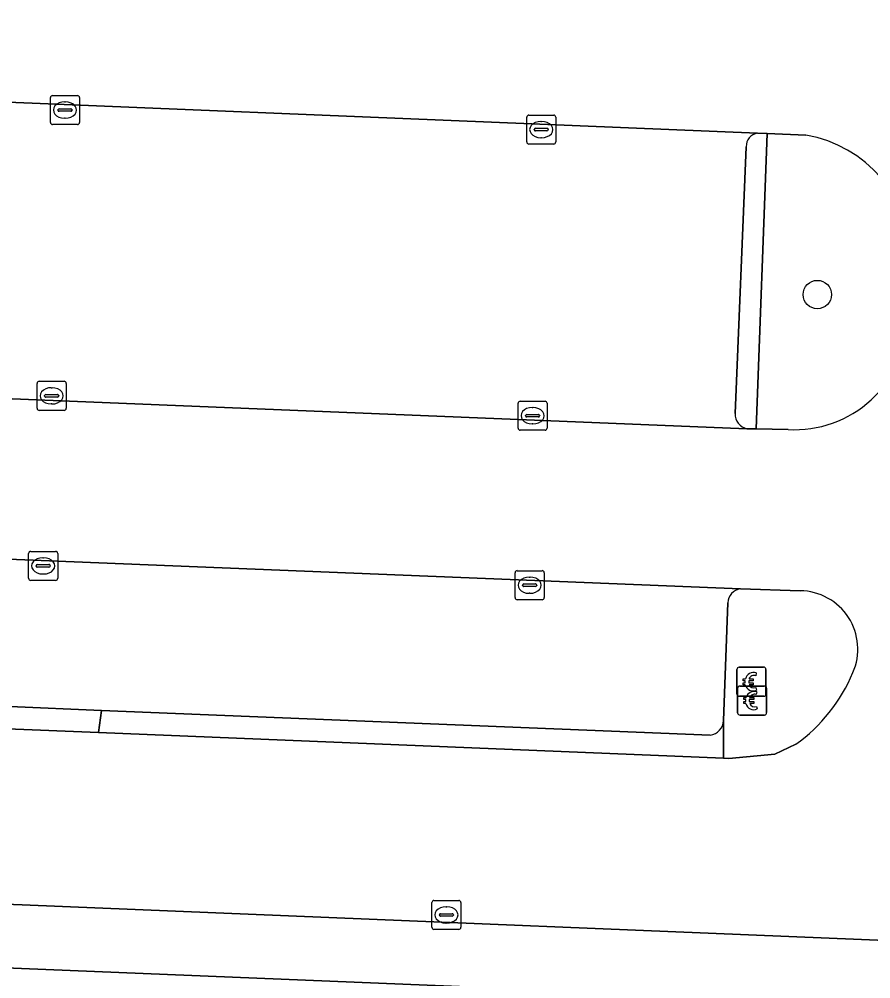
# Model space of a CAD drawing. Extents: x 160888 to 161385, y 386490 to 386908.
# Drawn here: x 161096.73 to 161126.05, y 386757.01 to 386790.05 of the extents above; entities that cross this region are included whole.
import ezdxf

# ---------------------------------------------------------------- set-up
doc = ezdxf.new("R2010")
doc.units = 0
for name, color, linetype in [('IMGEO_Betaalautomaat', 7, 'Continuous'), ('IMGEO_Boom', 7, 'Continuous'), ('IMGEO_Groenvoorziening', 7, 'Continuous'), ('IMGEO_Haag', 7, 'Continuous'), ('IMGEO_Kolk', 7, 'Continuous'), ('IMGEO_Pand', 7, 'Continuous'), ('IMGEO_Parkeervlak_open', 7, 'Continuous'), ('IMGEO_Rijbaan_lokaal_open', 7, 'Continuous'), ('IMGEO_Verkeerseiland_open', 7, 'Continuous'), ('IMGEO_Voetpad_open', 7, 'Continuous')]:
    doc.layers.add(name, color=color, linetype=linetype)

msp = doc.modelspace()

# ---------------------------------------------------------------- linework, layer by layer
at = {"layer": 'IMGEO_Betaalautomaat'}
for p, q in [((161121.52, 386767.736), (161122.361, 386767.736)), ((161122.361, 386767.736), (161121.52, 386767.736)), ((161122.444, 386767.662), (161122.444, 386766.821)), ((161122.444, 386766.821), (161122.444, 386767.662)), ((161121.445, 386766.812), (161121.445, 386767.653)), ((161121.445, 386767.653), (161121.445, 386766.812)), ((161122.107, 386767.541), (161122.09, 386767.441)), ((161121.467, 386766.165), (161121.467, 386767.006)), ((161121.467, 386767.006), (161121.467, 386766.165)), ((161121.542, 386767.089), (161122.383, 386767.089)), ((161122.383, 386767.089), (161121.542, 386767.089)), ((161121.728, 386767.2), (161121.728, 386767.268)), ((161121.849, 386767.268), (161121.849, 386767.2)), ((161122.094, 386767.035), (161122.116, 386766.948)), ((161122.466, 386767.015), (161122.466, 386766.174)), ((161122.466, 386766.174), (161122.466, 386767.015)), ((161122.37, 386766.737), (161121.529, 386766.737)), ((161121.529, 386766.737), (161122.37, 386766.737)), ((161122.129, 386766.894), (161122.112, 386766.794)), ((161121.75, 386766.553), (161121.75, 386766.621)), ((161121.871, 386766.621), (161121.871, 386766.553)), ((161122.116, 386766.388), (161122.138, 386766.301)), ((161122.392, 386766.09), (161121.551, 386766.09)), ((161121.551, 386766.09), (161122.392, 386766.09))]:
    msp.add_line(p, q, dxfattribs=at)
for points in [[(161121.728, 386767.268), (161121.659, 386767.268), (161121.659, 386767.337), (161121.738, 386767.337)], [(161121.86, 386767.337), (161122.007, 386767.337), (161122.007, 386767.268), (161121.849, 386767.268)], [(161121.733, 386767.131), (161121.659, 386767.131), (161121.659, 386767.2), (161121.728, 386767.2)], [(161121.849, 386767.2), (161122.007, 386767.2), (161122.007, 386767.131), (161121.863, 386767.131)], [(161121.75, 386766.621), (161121.681, 386766.621), (161121.681, 386766.69), (161121.76, 386766.69)], [(161121.882, 386766.69), (161122.029, 386766.69), (161122.029, 386766.621), (161121.871, 386766.621)], [(161121.755, 386766.484), (161121.681, 386766.484), (161121.681, 386766.553), (161121.75, 386766.553)], [(161121.871, 386766.553), (161122.029, 386766.553), (161122.029, 386766.484), (161121.885, 386766.484)]]:
    msp.add_lwpolyline(points, dxfattribs=at)
for centre, radius, start, end in [((161121.523, 386767.659), 0.0779, 92.4484, 184.2845), ((161121.523, 386767.659), 0.0779, 92.4484, 184.2845), ((161122.367, 386767.659), 0.0779, 2.4484, 94.2845), ((161122.367, 386767.659), 0.0779, 2.4484, 94.2845), ((161122.021, 386767.261), 0.293, 73.014, 165.0139), ((161122.027, 386767.274), 0.179, 69.3236, 159.5683), ((161121.545, 386767.012), 0.0779, 92.4484, 184.2845), ((161121.545, 386767.012), 0.0779, 92.4484, 184.2845), ((161121.994, 386767.186), 0.267, 191.8096, 297.0389), ((161122.027, 386767.201), 0.179, 202.7625, 291.8693), ((161122.389, 386767.012), 0.0779, 2.4484, 94.2845), ((161122.389, 386767.012), 0.0779, 2.4484, 94.2845), ((161121.523, 386766.815), 0.0779, 182.4484, 274.2845), ((161121.523, 386766.815), 0.0779, 182.4484, 274.2845), ((161122.043, 386766.614), 0.293, 73.014, 165.0139), ((161122.049, 386766.627), 0.179, 69.3236, 159.5683), ((161122.367, 386766.815), 0.0779, 272.4484, 4.2845), ((161122.367, 386766.815), 0.0779, 272.4484, 4.2845), ((161122.016, 386766.539), 0.267, 191.8096, 297.0389), ((161122.049, 386766.554), 0.179, 202.7625, 291.8693), ((161121.545, 386766.168), 0.0779, 182.4484, 274.2845), ((161121.545, 386766.168), 0.0779, 182.4484, 274.2845), ((161122.389, 386766.168), 0.0779, 272.4484, 4.2845), ((161122.389, 386766.168), 0.0779, 272.4484, 4.2845)]:
    msp.add_arc(centre, radius, start, end, dxfattribs=at)
at = {"layer": 'IMGEO_Boom'}
msp.add_circle((161124.213, 386780.568), 0.489, dxfattribs=at)
at = {"layer": 'IMGEO_Groenvoorziening'}
for points in [[(161123.82, 386786.056), (161122.488, 386786.11), (161122.104, 386775.941), (161123.204, 386775.919)], [(161120.527, 386765.396), (161099.563, 386766.251), (161099.456, 386765.491), (161120.987, 386764.606), (161120.985, 386765.901)]]:
    msp.add_lwpolyline(points, dxfattribs=at)
for centre, radius, start, end in [((161123.109, 386781.797), 4.318, 0.2918, 80.5243), ((161123.421, 386779.832), 3.919, 266.8246, 358.1134), ((161120.442, 386765.933), 0.544, 279.0051, 356.5832)]:
    msp.add_arc(centre, radius, start, end, dxfattribs=at)
at = {"layer": 'IMGEO_Haag'}
msp.add_lwpolyline([(161120.527, 386765.396), (161099.563, 386766.251), (161099.456, 386765.491), (161120.987, 386764.606), (161120.985, 386765.901)], dxfattribs=at)
msp.add_arc((161120.442, 386765.933), 0.544, 279.0051, 356.5832, dxfattribs=at)
at = {"layer": 'IMGEO_Kolk'}
for p, q in [((161097.806, 386786.496), (161097.806, 386787.348)), ((161097.881, 386787.422), (161098.733, 386787.422)), ((161098.294, 386787.202), (161098.319, 386787.202)), ((161098.807, 386787.348), (161098.807, 386786.496)), ((161098.065, 386786.916), (161098.065, 386786.928)), ((161098.503, 386786.879), (161098.105, 386786.879)), ((161098.108, 386786.965), (161098.506, 386786.965)), ((161098.549, 386786.928), (161098.549, 386786.916)), ((161098.317, 386786.642), (161098.292, 386786.642)), ((161114.207, 386785.823), (161114.207, 386786.675)), ((161114.282, 386786.749), (161115.134, 386786.749)), ((161114.695, 386786.529), (161114.72, 386786.529)), ((161115.208, 386786.675), (161115.208, 386785.823)), ((161098.733, 386786.422), (161097.881, 386786.422)), ((161114.466, 386786.243), (161114.466, 386786.255)), ((161114.904, 386786.206), (161114.506, 386786.206)), ((161114.509, 386786.292), (161114.907, 386786.292)), ((161114.95, 386786.255), (161114.95, 386786.243)), ((161114.718, 386785.969), (161114.693, 386785.969)), ((161115.134, 386785.749), (161114.282, 386785.749)), ((161097.422, 386777.581), (161098.274, 386777.581)), ((161097.347, 386776.655), (161097.347, 386777.507)), ((161097.835, 386777.361), (161097.86, 386777.361)), ((161098.348, 386777.507), (161098.348, 386776.655)), ((161097.606, 386777.075), (161097.606, 386777.087)), ((161098.044, 386777.038), (161097.646, 386777.038)), ((161097.649, 386777.124), (161098.047, 386777.124)), ((161098.09, 386777.087), (161098.09, 386777.075)), ((161098.274, 386776.581), (161097.422, 386776.581)), ((161097.858, 386776.801), (161097.833, 386776.801)), ((161113.909, 386775.971), (161113.909, 386776.823)), ((161113.984, 386776.897), (161114.836, 386776.897)), ((161114.397, 386776.677), (161114.422, 386776.677)), ((161114.91, 386776.823), (161114.91, 386775.971)), ((161114.168, 386776.391), (161114.168, 386776.403)), ((161114.606, 386776.354), (161114.208, 386776.354)), ((161114.211, 386776.44), (161114.609, 386776.44)), ((161114.652, 386776.403), (161114.652, 386776.391)), ((161114.42, 386776.117), (161114.395, 386776.117)), ((161114.836, 386775.897), (161113.984, 386775.897)), ((161097.054, 386770.8), (161097.054, 386771.652)), ((161097.129, 386771.726), (161097.981, 386771.726)), ((161098.055, 386771.652), (161098.055, 386770.8)), ((161097.542, 386771.506), (161097.567, 386771.506)), ((161097.313, 386771.22), (161097.313, 386771.232)), ((161097.751, 386771.183), (161097.353, 386771.183)), ((161097.356, 386771.269), (161097.754, 386771.269)), ((161097.797, 386771.232), (161097.797, 386771.22)), ((161113.806, 386770.135), (161113.806, 386770.987)), ((161113.881, 386771.061), (161114.733, 386771.061)), ((161114.807, 386770.987), (161114.807, 386770.135)), ((161097.981, 386770.726), (161097.129, 386770.726)), ((161097.565, 386770.946), (161097.54, 386770.946)), ((161114.294, 386770.841), (161114.319, 386770.841)), ((161114.065, 386770.555), (161114.065, 386770.567)), ((161114.503, 386770.518), (161114.105, 386770.518)), ((161114.108, 386770.604), (161114.506, 386770.604)), ((161114.549, 386770.567), (161114.549, 386770.555)), ((161114.733, 386770.061), (161113.881, 386770.061)), ((161114.317, 386770.281), (161114.292, 386770.281)), ((161110.938, 386758.781), (161110.938, 386759.633)), ((161111.013, 386759.707), (161111.865, 386759.707)), ((161111.426, 386759.487), (161111.451, 386759.487)), ((161111.939, 386759.633), (161111.939, 386758.781)), ((161111.197, 386759.201), (161111.197, 386759.213)), ((161111.635, 386759.164), (161111.237, 386759.164)), ((161111.24, 386759.25), (161111.638, 386759.25)), ((161111.681, 386759.213), (161111.681, 386759.201)), ((161111.449, 386758.927), (161111.424, 386758.927)), ((161111.865, 386758.707), (161111.013, 386758.707))]:
    msp.add_line(p, q, dxfattribs=at)
for points in [[(161097.806, 386786.496), (161097.806, 386787.348)], [(161097.881, 386787.422), (161098.733, 386787.422)], [(161098.807, 386787.348), (161098.807, 386786.496)], [(161114.207, 386785.823), (161114.207, 386786.675)], [(161114.282, 386786.749), (161115.134, 386786.749)], [(161115.208, 386786.675), (161115.208, 386785.823)], [(161098.733, 386786.422), (161097.881, 386786.422)], [(161115.134, 386785.749), (161114.282, 386785.749)], [(161097.422, 386777.581), (161098.274, 386777.581)], [(161097.347, 386776.655), (161097.347, 386777.507)], [(161098.348, 386777.507), (161098.348, 386776.655)], [(161098.274, 386776.581), (161097.422, 386776.581)], [(161113.909, 386775.971), (161113.909, 386776.823)], [(161113.984, 386776.897), (161114.836, 386776.897)], [(161114.91, 386776.823), (161114.91, 386775.971)], [(161114.836, 386775.897), (161113.984, 386775.897)], [(161097.054, 386770.8), (161097.054, 386771.652)], [(161097.129, 386771.726), (161097.981, 386771.726)], [(161098.055, 386771.652), (161098.055, 386770.8)], [(161113.806, 386770.135), (161113.806, 386770.987)], [(161113.881, 386771.061), (161114.733, 386771.061)], [(161114.807, 386770.987), (161114.807, 386770.135)], [(161097.981, 386770.726), (161097.129, 386770.726)], [(161114.733, 386770.061), (161113.881, 386770.061)], [(161110.938, 386758.781), (161110.938, 386759.633)], [(161111.013, 386759.707), (161111.865, 386759.707)], [(161111.939, 386759.633), (161111.939, 386758.781)], [(161111.865, 386758.707), (161111.013, 386758.707)]]:
    msp.add_lwpolyline(points, dxfattribs=at)
for centre, radius, start, end in [((161097.883, 386787.346), 0.0765, 91.552, 178.448), ((161097.883, 386787.346), 0.0765, 91.552, 178.448), ((161098.731, 386787.346), 0.0765, 1.552, 88.448), ((161098.731, 386787.346), 0.0765, 1.552, 88.448), ((161098.105, 386786.925), 0.0403, 85.8775, 175.7526), ((161098.102, 386786.915), 0.0366, 178.938, 274.7102), ((161098.506, 386786.922), 0.043, 264.8664, 352.4533), ((161098.51, 386786.927), 0.0386, 1.7309, 96.639), ((161097.883, 386786.498), 0.0765, 181.552, 268.448), ((161097.883, 386786.498), 0.0765, 181.552, 268.448), ((161098.731, 386786.498), 0.0765, 271.552, 358.448), ((161098.731, 386786.498), 0.0765, 271.552, 358.448), ((161114.284, 386786.673), 0.0765, 91.552, 178.448), ((161114.284, 386786.673), 0.0765, 91.552, 178.448), ((161115.132, 386786.673), 0.0765, 1.552, 88.448), ((161115.132, 386786.673), 0.0765, 1.552, 88.448), ((161114.506, 386786.252), 0.0403, 85.8775, 175.7526), ((161114.503, 386786.242), 0.0366, 178.938, 274.7102), ((161114.907, 386786.249), 0.043, 264.8664, 352.4533), ((161114.911, 386786.254), 0.0386, 1.7309, 96.639), ((161114.284, 386785.825), 0.0765, 181.552, 268.448), ((161114.284, 386785.825), 0.0765, 181.552, 268.448), ((161115.132, 386785.825), 0.0765, 271.552, 358.448), ((161115.132, 386785.825), 0.0765, 271.552, 358.448), ((161097.424, 386777.505), 0.0765, 91.552, 178.448), ((161097.424, 386777.505), 0.0765, 91.552, 178.448), ((161098.272, 386777.505), 0.0765, 1.552, 88.448), ((161098.272, 386777.505), 0.0765, 1.552, 88.448), ((161097.646, 386777.084), 0.0403, 85.8775, 175.7526), ((161097.643, 386777.074), 0.0366, 178.938, 274.7102), ((161098.047, 386777.081), 0.043, 264.8664, 352.4533), ((161098.051, 386777.086), 0.0386, 1.7309, 96.639), ((161097.424, 386776.657), 0.0765, 181.552, 268.448), ((161097.424, 386776.657), 0.0765, 181.552, 268.448), ((161098.272, 386776.657), 0.0765, 271.552, 358.448), ((161098.272, 386776.657), 0.0765, 271.552, 358.448), ((161113.986, 386776.821), 0.0765, 91.552, 178.448), ((161113.986, 386776.821), 0.0765, 91.552, 178.448), ((161114.834, 386776.821), 0.0765, 1.552, 88.448), ((161114.834, 386776.821), 0.0765, 1.552, 88.448), ((161114.208, 386776.4), 0.0403, 85.8775, 175.7526), ((161114.205, 386776.39), 0.0366, 178.938, 274.7102), ((161114.609, 386776.397), 0.043, 264.8664, 352.4533), ((161114.613, 386776.402), 0.0386, 1.7309, 96.639), ((161113.986, 386775.973), 0.0765, 181.552, 268.448), ((161113.986, 386775.973), 0.0765, 181.552, 268.448), ((161114.834, 386775.973), 0.0765, 271.552, 358.448), ((161114.834, 386775.973), 0.0765, 271.552, 358.448), ((161097.131, 386771.65), 0.0765, 91.552, 178.448), ((161097.131, 386771.65), 0.0765, 91.552, 178.448), ((161097.979, 386771.65), 0.0765, 1.552, 88.448), ((161097.979, 386771.65), 0.0765, 1.552, 88.448), ((161097.353, 386771.229), 0.0403, 85.8775, 175.7526), ((161097.35, 386771.219), 0.0366, 178.938, 274.7102), ((161097.754, 386771.226), 0.043, 264.8664, 352.4533), ((161097.758, 386771.231), 0.0386, 1.7309, 96.639), ((161113.883, 386770.985), 0.0765, 91.552, 178.448), ((161113.883, 386770.985), 0.0765, 91.552, 178.448), ((161114.731, 386770.985), 0.0765, 1.552, 88.448), ((161114.731, 386770.985), 0.0765, 1.552, 88.448), ((161097.131, 386770.802), 0.0765, 181.552, 268.448), ((161097.131, 386770.802), 0.0765, 181.552, 268.448), ((161097.979, 386770.802), 0.0765, 271.552, 358.448), ((161097.979, 386770.802), 0.0765, 271.552, 358.448), ((161114.105, 386770.564), 0.0403, 85.8775, 175.7526), ((161114.102, 386770.554), 0.0366, 178.938, 274.7102), ((161114.506, 386770.561), 0.043, 264.8664, 352.4533), ((161114.51, 386770.566), 0.0386, 1.7309, 96.639), ((161113.883, 386770.137), 0.0765, 181.552, 268.448), ((161113.883, 386770.137), 0.0765, 181.552, 268.448), ((161114.731, 386770.137), 0.0765, 271.552, 358.448), ((161114.731, 386770.137), 0.0765, 271.552, 358.448), ((161111.015, 386759.631), 0.0765, 91.552, 178.448), ((161111.015, 386759.631), 0.0765, 91.552, 178.448), ((161111.863, 386759.631), 0.0765, 1.552, 88.448), ((161111.863, 386759.631), 0.0765, 1.552, 88.448), ((161111.237, 386759.21), 0.0403, 85.8775, 175.7526), ((161111.234, 386759.2), 0.0366, 178.938, 274.7102), ((161111.638, 386759.207), 0.043, 264.8664, 352.4533), ((161111.642, 386759.212), 0.0386, 1.7309, 96.639), ((161111.015, 386758.783), 0.0765, 181.552, 268.448), ((161111.015, 386758.783), 0.0765, 181.552, 268.448), ((161111.863, 386758.783), 0.0765, 271.552, 358.448), ((161111.863, 386758.783), 0.0765, 271.552, 358.448)]:
    msp.add_arc(centre, radius, start, end, dxfattribs=at)
for centre, major_axis, ratio, start_param, end_param in [((161098.293, 386786.922), (-0.387, 0.002), 0.722429, 4.712389, 7.853982), ((161098.318, 386786.922), (-0.39, 0.002), 0.717154, 1.570796, 4.712389), ((161114.694, 386786.249), (-0.387, 0.002), 0.722429, 4.712389, 7.853982), ((161114.719, 386786.249), (-0.39, 0.002), 0.717154, 1.570796, 4.712389), ((161097.834, 386777.081), (-0.387, 0.002), 0.722429, 4.712389, 7.853982), ((161097.859, 386777.081), (-0.39, 0.002), 0.717154, 1.570796, 4.712389), ((161114.396, 386776.397), (-0.387, 0.002), 0.722429, 4.712389, 7.853982), ((161114.421, 386776.397), (-0.39, 0.002), 0.717154, 1.570796, 4.712389), ((161097.541, 386771.226), (-0.387, 0.002), 0.722429, 4.712389, 7.853982), ((161097.566, 386771.226), (-0.39, 0.002), 0.717154, 1.570796, 4.712389), ((161114.293, 386770.561), (-0.387, 0.002), 0.722429, 4.712389, 7.853982), ((161114.318, 386770.561), (-0.39, 0.002), 0.717154, 1.570796, 4.712389), ((161111.425, 386759.207), (-0.387, 0.002), 0.722429, 4.712389, 7.853982), ((161111.45, 386759.207), (-0.39, 0.002), 0.717154, 1.570796, 4.712389)]:
    msp.add_ellipse(centre, major_axis=major_axis, ratio=ratio, start_param=start_param, end_param=end_param, dxfattribs=at)
at = {"layer": 'IMGEO_Pand'}
msp.add_lwpolyline([(161162.623, 386750), (161162.813, 386754.694), (161158.078, 386754.881), (161138.515, 386755.653), (161136.481, 386755.736), (161090.937, 386757.602), (161090.349, 386743.254), (161088.151, 386743.344), (161088.742, 386757.7), (161068.761, 386758.511), (161068.579, 386753.93), (161068.422, 386750), (161067.82, 386734.914), (161068.128, 386734.901), (161081.411, 386726.666), (161089.223, 386726.344), (161089.335, 386728.855), (161138.981, 386726.813), (161138.885, 386724.445), (161161.551, 386723.521)], close=True, dxfattribs=at)
at = {"layer": 'IMGEO_Parkeervlak_open'}
for points in [[(161122.158, 386786.123), (161052.192, 386789.019), (161051.796, 386778.806), (161121.788, 386775.947)], [(161121.384, 386776.472), (161121.768, 386785.658)], [(161121.569, 386770.436), (161051.586, 386773.272), (161051.399, 386768.738)], [(161120.985, 386765.901), (161121.133, 386769.956)], [(161051.865, 386768.198), (161074.35, 386767.28), (161077.506, 386767.152), (161096.404, 386766.38), (161099.563, 386766.251), (161120.527, 386765.396)]]:
    msp.add_lwpolyline(points, dxfattribs=at)
for centre, radius, start, end in [((161122.21, 386785.683), 0.443, 96.7647, 183.2615), ((161121.898, 386776.449), 0.514, 177.4724, 257.6859), ((161121.63, 386769.943), 0.497, 97.0241, 178.4761), ((161120.442, 386765.933), 0.544, 279.0051, 356.5832)]:
    msp.add_arc(centre, radius, start, end, dxfattribs=at)
at = {"layer": 'IMGEO_Rijbaan_lokaal_open'}
for points in [[(161123.471, 386765.083), (161122.754, 386764.747), (161121.166, 386764.598), (161120.987, 386764.606), (161099.456, 386765.491), (161096.312, 386765.62), (161077.44, 386766.396), (161074.326, 386766.524), (161051.361, 386767.468), (161051.127, 386761.313), (161096.837, 386759.553), (161132.404, 386758.088), (161135.202, 386826.738)], [(161124.147, 386791.554), (161122.714, 386791.639), (161122.374, 386791.66), (161052.404, 386794.558), (161052.192, 386789.019), (161122.158, 386786.123), (161122.488, 386786.11), (161123.82, 386786.056)], [(161123.204, 386775.919), (161122.104, 386775.941), (161121.788, 386775.947), (161051.796, 386778.806), (161051.586, 386773.272), (161121.569, 386770.436), (161123.621, 386770.372)]]:
    msp.add_lwpolyline(points, dxfattribs=at)
for centre, radius, start, end in [((161123.109, 386781.797), 4.318, 0.2918, 80.5243), ((161123.421, 386779.832), 3.919, 266.8246, 358.1134), ((161123.593, 386768.358), 2.014, 336.4495, 89.2159), ((161120.069, 386769.815), 5.828, 305.7149, 337.1638)]:
    msp.add_arc(centre, radius, start, end, dxfattribs=at)
at = {"layer": 'IMGEO_Verkeerseiland_open'}
for points in [[(161121.788, 386775.947), (161122.104, 386775.941), (161122.488, 386786.11), (161122.158, 386786.123)], [(161121.768, 386785.658), (161121.384, 386776.472)], [(161123.621, 386770.372), (161121.569, 386770.436)], [(161121.133, 386769.956), (161120.985, 386765.901), (161120.987, 386764.606), (161121.166, 386764.598), (161122.754, 386764.747), (161123.471, 386765.083)]]:
    msp.add_lwpolyline(points, dxfattribs=at)
msp.add_lwpolyline([(161096.404, 386766.38), (161096.312, 386765.62), (161099.456, 386765.491), (161099.563, 386766.251)], close=True, dxfattribs=at)
for centre, radius, start, end in [((161122.21, 386785.683), 0.443, 96.7647, 183.2615), ((161121.898, 386776.449), 0.514, 177.4724, 257.6859), ((161121.63, 386769.943), 0.497, 97.0241, 178.4761), ((161123.593, 386768.358), 2.014, 336.4495, 89.2159), ((161120.069, 386769.815), 5.828, 305.7149, 337.1638)]:
    msp.add_arc(centre, radius, start, end, dxfattribs=at)
at = {"layer": 'IMGEO_Voetpad_open'}
msp.add_lwpolyline([(161067.82, 386734.914), (161068.422, 386750), (161068.579, 386753.93), (161067.08, 386753.989), (161067.267, 386758.696), (161068.766, 386758.636), (161068.761, 386758.511), (161088.742, 386757.7), (161088.151, 386743.344), (161090.349, 386743.254), (161090.937, 386757.602), (161136.481, 386755.736), (161136.569, 386757.969), (161137.063, 386770.156), (161132.404, 386758.088), (161096.837, 386759.553), (161051.127, 386761.313)], dxfattribs=at)

doc.saveas('drawing.dxf')
